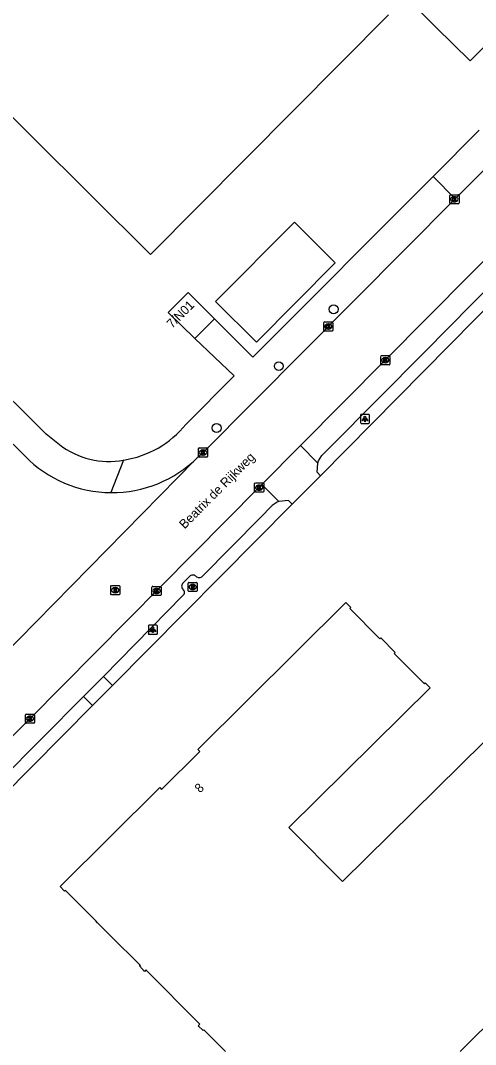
# Model space of a CAD drawing. Extents: x 155018 to 156648, y 383980 to 385733.
# Drawn here: x 155721.9 to 155771.9, y 385250.7 to 385363.3 of the extents above; entities that cross this region are included whole.
import ezdxf

# ---------------------------------------------------------------- set-up
doc = ezdxf.new("R2010")
doc.units = 0
for name, color, linetype in [('IMGEO_Boom', 7, 'Continuous'), ('IMGEO_Hek', 7, 'Continuous'), ('IMGEO_Kolk', 7, 'Continuous'), ('IMGEO_Lichtpunt', 7, 'Continuous'), ('IMGEO_Openbare_ruimte_label', 7, 'Continuous'), ('IMGEO_Pand', 7, 'Continuous'), ('IMGEO_Pand_nummerreeks', 7, 'Continuous'), ('IMGEO_Rijbaan_lokaal_gesloten', 7, 'Continuous'), ('IMGEO_Rijbaan_lokaal_open', 7, 'Continuous'), ('IMGEO_Rioolput', 7, 'Continuous'), ('IMGEO_Voetpad_open', 7, 'Continuous')]:
    doc.layers.add(name, color=color, linetype=linetype)

msp = doc.modelspace()

# ---------------------------------------------------------------- linework, layer by layer
at = {"layer": 'IMGEO_Boom'}
for centre in [(155756.27, 385331.55), (155750.25, 385325.3), (155743.41, 385318.5)]:
    msp.add_circle(centre, 0.489, dxfattribs=at)
at = {"layer": 'IMGEO_Hek'}
msp.add_lwpolyline([(155747.38, 385326.28), (155743.19, 385330.51)], dxfattribs=at)
at = {"layer": 'IMGEO_Kolk'}
for p, q in [((155769.06, 385343.22), (155769.06, 385344.07)), ((155769.13, 385344.14), (155769.98, 385344.14)), ((155769.55, 385343.92), (155769.57, 385343.92)), ((155770.06, 385344.07), (155770.06, 385343.22)), ((155769.98, 385343.14), (155769.13, 385343.14)), ((155769.57, 385343.36), (155769.54, 385343.36)), ((155755.19, 385329.23), (155755.19, 385330.08)), ((155755.26, 385330.16), (155756.12, 385330.16)), ((155755.68, 385329.94), (155755.7, 385329.94)), ((155756.19, 385330.08), (155756.19, 385329.23)), ((155756.12, 385329.16), (155755.26, 385329.16)), ((155755.7, 385329.38), (155755.68, 385329.38)), ((155761.46, 385325.53), (155761.46, 385326.38)), ((155761.54, 385326.46), (155762.39, 385326.46)), ((155762.39, 385325.46), (155761.54, 385325.46)), ((155761.95, 385326.24), (155761.97, 385326.24)), ((155761.97, 385325.68), (155761.95, 385325.68)), ((155762.46, 385326.38), (155762.46, 385325.53)), ((155741.42, 385315.38), (155741.42, 385316.24)), ((155741.49, 385316.31), (155742.34, 385316.31)), ((155742.34, 385315.31), (155741.49, 385315.31)), ((155741.9, 385316.09), (155741.93, 385316.09)), ((155741.93, 385315.53), (155741.9, 385315.53)), ((155742.42, 385316.24), (155742.42, 385315.38)), ((155747.59, 385311.54), (155747.59, 385312.39)), ((155747.67, 385312.47), (155748.52, 385312.47)), ((155748.08, 385312.24), (155748.11, 385312.24)), ((155748.59, 385312.39), (155748.59, 385311.54)), ((155748.52, 385311.46), (155747.67, 385311.46)), ((155748.1, 385311.69), (155748.08, 385311.69)), ((155736.31, 385300.18), (155736.31, 385301.03)), ((155736.39, 385301.1), (155737.24, 385301.1)), ((155736.8, 385300.88), (155736.82, 385300.88)), ((155737.31, 385301.03), (155737.31, 385300.18)), ((155737.24, 385300.1), (155736.39, 385300.1)), ((155736.82, 385300.32), (155736.8, 385300.32)), ((155722.39, 385286.13), (155722.39, 385286.99)), ((155722.46, 385287.06), (155723.32, 385287.06)), ((155723.32, 385286.06), (155722.46, 385286.06)), ((155722.88, 385286.84), (155722.9, 385286.84)), ((155722.9, 385286.28), (155722.88, 385286.28)), ((155723.39, 385286.99), (155723.39, 385286.13))]:
    msp.add_line(p, q, dxfattribs=at)
for points in [[(155769.06, 385343.22), (155769.06, 385344.07)], [(155769.13, 385344.14), (155769.98, 385344.14)], [(155769.38, 385343.84), (155769.5, 385343.84), (155769.5, 385343.69), (155769.63, 385343.84), (155769.8, 385343.84), (155769.65, 385343.69), (155769.8, 385343.44), (155769.65, 385343.44), (155769.57, 385343.61), (155769.5, 385343.54), (155769.5, 385343.44), (155769.38, 385343.44), (155769.38, 385343.84)], [(155770.06, 385344.07), (155770.06, 385343.22)], [(155769.98, 385343.14), (155769.13, 385343.14)], [(155755.19, 385329.23), (155755.19, 385330.08)], [(155755.26, 385330.16), (155756.12, 385330.16)], [(155756.19, 385330.08), (155756.19, 385329.23)], [(155756.12, 385329.16), (155755.26, 385329.16)], [(155755.51, 385329.86), (155755.63, 385329.86), (155755.63, 385329.7), (155755.76, 385329.86), (155755.93, 385329.86), (155755.78, 385329.71), (155755.93, 385329.46), (155755.78, 385329.46), (155755.7, 385329.62), (155755.63, 385329.55), (155755.63, 385329.46), (155755.51, 385329.46), (155755.51, 385329.86)], [(155761.46, 385325.53), (155761.46, 385326.38)], [(155761.54, 385326.46), (155762.39, 385326.46)], [(155762.39, 385325.46), (155761.54, 385325.46)], [(155761.78, 385326.16), (155761.91, 385326.16), (155761.91, 385326.01), (155762.03, 385326.16), (155762.2, 385326.16), (155762.05, 385326.01), (155762.21, 385325.76), (155762.05, 385325.76), (155761.97, 385325.92), (155761.91, 385325.85), (155761.91, 385325.76), (155761.78, 385325.76), (155761.78, 385326.16)], [(155762.46, 385326.38), (155762.46, 385325.53)], [(155741.42, 385315.38), (155741.42, 385316.24)], [(155741.49, 385316.31), (155742.34, 385316.31)], [(155742.34, 385315.31), (155741.49, 385315.31)], [(155741.74, 385316.01), (155741.86, 385316.01), (155741.86, 385315.86), (155741.99, 385316.01), (155742.15, 385316.01), (155742.01, 385315.86), (155742.16, 385315.61), (155742.01, 385315.61), (155741.92, 385315.77), (155741.86, 385315.71), (155741.86, 385315.61), (155741.74, 385315.61), (155741.74, 385316.01)], [(155742.42, 385316.24), (155742.42, 385315.38)], [(155747.59, 385311.54), (155747.59, 385312.39)], [(155747.67, 385312.47), (155748.52, 385312.47)], [(155747.91, 385312.16), (155748.04, 385312.16), (155748.04, 385312.01), (155748.17, 385312.16), (155748.33, 385312.16), (155748.18, 385312.01), (155748.34, 385311.76), (155748.18, 385311.76), (155748.1, 385311.93), (155748.04, 385311.86), (155748.04, 385311.76), (155747.91, 385311.76), (155747.91, 385312.16)], [(155748.59, 385312.39), (155748.59, 385311.54)], [(155748.52, 385311.46), (155747.67, 385311.46)], [(155736.31, 385300.18), (155736.31, 385301.03)], [(155736.39, 385301.1), (155737.24, 385301.1)], [(155736.63, 385300.8), (155736.76, 385300.8), (155736.76, 385300.65), (155736.88, 385300.8), (155737.05, 385300.8), (155736.9, 385300.65), (155737.06, 385300.4), (155736.9, 385300.4), (155736.82, 385300.57), (155736.76, 385300.5), (155736.76, 385300.4), (155736.63, 385300.4), (155736.63, 385300.8)], [(155737.31, 385301.03), (155737.31, 385300.18)], [(155737.24, 385300.1), (155736.39, 385300.1)], [(155722.39, 385286.13), (155722.39, 385286.99)], [(155722.46, 385287.06), (155723.32, 385287.06)], [(155723.32, 385286.06), (155722.46, 385286.06)], [(155722.71, 385286.76), (155722.83, 385286.76), (155722.83, 385286.61), (155722.96, 385286.76), (155723.13, 385286.76), (155722.98, 385286.61), (155723.13, 385286.36), (155722.98, 385286.36), (155722.9, 385286.52), (155722.83, 385286.46), (155722.83, 385286.36), (155722.71, 385286.36), (155722.71, 385286.76)], [(155723.39, 385286.99), (155723.39, 385286.13)]]:
    msp.add_lwpolyline(points, dxfattribs=at)
for centre, start, end in [((155769.13, 385344.07), 91.552, 178.448), ((155769.13, 385344.07), 91.552, 178.448), ((155769.98, 385344.07), 1.552, 88.448), ((155769.98, 385344.07), 1.552, 88.448), ((155769.13, 385343.22), 181.552, 268.448), ((155769.13, 385343.22), 181.552, 268.448), ((155769.98, 385343.22), 271.552, 358.448), ((155769.98, 385343.22), 271.552, 358.448), ((155755.27, 385330.08), 91.552, 178.448), ((155755.27, 385330.08), 91.552, 178.448), ((155756.11, 385330.08), 1.552, 88.448), ((155756.11, 385330.08), 1.552, 88.448), ((155755.27, 385329.23), 181.552, 268.448), ((155755.27, 385329.23), 181.552, 268.448), ((155756.11, 385329.23), 271.552, 358.448), ((155756.11, 385329.23), 271.552, 358.448), ((155761.54, 385326.38), 91.552, 178.448), ((155761.54, 385326.38), 91.552, 178.448), ((155761.54, 385325.53), 181.552, 268.448), ((155761.54, 385325.53), 181.552, 268.448), ((155762.39, 385326.38), 1.552, 88.448), ((155762.39, 385326.38), 1.552, 88.448), ((155762.39, 385325.53), 271.552, 358.448), ((155762.39, 385325.53), 271.552, 358.448), ((155741.49, 385316.23), 91.552, 178.448), ((155741.49, 385316.23), 91.552, 178.448), ((155741.49, 385315.39), 181.552, 268.448), ((155741.49, 385315.39), 181.552, 268.448), ((155742.34, 385316.23), 1.552, 88.448), ((155742.34, 385316.23), 1.552, 88.448), ((155742.34, 385315.39), 271.552, 358.448), ((155742.34, 385315.39), 271.552, 358.448), ((155747.67, 385312.39), 91.552, 178.448), ((155747.67, 385312.39), 91.552, 178.448), ((155748.52, 385312.39), 1.552, 88.448), ((155748.52, 385312.39), 1.552, 88.448), ((155747.67, 385311.54), 181.552, 268.448), ((155747.67, 385311.54), 181.552, 268.448), ((155748.52, 385311.54), 271.552, 358.448), ((155748.52, 385311.54), 271.552, 358.448), ((155736.39, 385301.03), 91.552, 178.448), ((155736.39, 385301.03), 91.552, 178.448), ((155737.24, 385301.03), 1.552, 88.448), ((155737.24, 385301.03), 1.552, 88.448), ((155736.39, 385300.18), 181.552, 268.448), ((155736.39, 385300.18), 181.552, 268.448), ((155737.24, 385300.18), 271.552, 358.448), ((155737.24, 385300.18), 271.552, 358.448), ((155722.47, 385286.98), 91.552, 178.448), ((155722.47, 385286.98), 91.552, 178.448), ((155722.47, 385286.13), 181.552, 268.448), ((155722.47, 385286.13), 181.552, 268.448), ((155723.31, 385286.98), 1.552, 88.448), ((155723.31, 385286.98), 1.552, 88.448), ((155723.31, 385286.13), 271.552, 358.448), ((155723.31, 385286.13), 271.552, 358.448)]:
    msp.add_arc(centre, 0.0765, start, end, dxfattribs=at)
for centre, major_axis, ratio, start_param, end_param in [((155769.54, 385343.64), (-0.387, 0.002), 0.722429, 4.712389, 7.853982), ((155769.57, 385343.64), (-0.39, 0.002), 0.717154, 1.570796, 4.712389), ((155755.68, 385329.66), (-0.387, 0.002), 0.722429, 4.712389, 7.853982), ((155755.7, 385329.66), (-0.39, 0.002), 0.717154, 1.570796, 4.712389), ((155761.95, 385325.96), (-0.387, 0.002), 0.722429, 4.712389, 7.853982), ((155761.97, 385325.96), (-0.39, 0.002), 0.717154, 1.570796, 4.712389), ((155741.9, 385315.81), (-0.387, 0.002), 0.722429, 4.712389, 7.853982), ((155741.93, 385315.81), (-0.39, 0.002), 0.717154, 1.570796, 4.712389), ((155748.08, 385311.96), (-0.387, 0.002), 0.722429, 4.712389, 7.853982), ((155748.1, 385311.96), (-0.39, 0.002), 0.717154, 1.570796, 4.712389), ((155736.8, 385300.6), (-0.387, 0.002), 0.722429, 4.712389, 7.853982), ((155736.82, 385300.6), (-0.39, 0.002), 0.717154, 1.570796, 4.712389), ((155722.88, 385286.56), (-0.387, 0.002), 0.722429, 4.712389, 7.853982), ((155722.9, 385286.56), (-0.39, 0.002), 0.717154, 1.570796, 4.712389)]:
    msp.add_ellipse(centre, major_axis=major_axis, ratio=ratio, start_param=start_param, end_param=end_param, dxfattribs=at)
at = {"layer": 'IMGEO_Lichtpunt'}
for p, q in [((155759.22, 385319.91), (155759.22, 385319.1)), ((155759.22, 385319.91), (155759.22, 385319.1)), ((155760.12, 385320), (155759.32, 385320)), ((155760.12, 385320), (155759.32, 385320)), ((155760.22, 385319.1), (155760.22, 385319.91)), ((155760.22, 385319.1), (155760.22, 385319.91)), ((155759.32, 385319), (155760.12, 385319)), ((155759.32, 385319), (155760.12, 385319)), ((155735.91, 385296.74), (155735.91, 385295.93)), ((155735.91, 385296.74), (155735.91, 385295.93)), ((155736.81, 385296.84), (155736, 385296.84)), ((155736.81, 385296.84), (155736, 385296.84)), ((155736.9, 385295.93), (155736.9, 385296.74)), ((155736.9, 385295.93), (155736.9, 385296.74)), ((155736, 385295.84), (155736.81, 385295.84)), ((155736, 385295.84), (155736.81, 385295.84))]:
    msp.add_line(p, q, dxfattribs=at)
for points in [[(155759.6, 385319.57), (155759.63, 385319.54), (155759.45, 385319.28), (155759.41, 385319.31), (155759.6, 385319.57)], [(155759.7, 385319.52), (155759.75, 385319.52), (155759.75, 385319.2), (155759.7, 385319.2), (155759.7, 385319.52)], [(155759.81, 385319.54), (155759.85, 385319.57), (155760.03, 385319.31), (155759.99, 385319.28), (155759.81, 385319.54)], [(155736.28, 385296.4), (155736.32, 385296.38), (155736.13, 385296.11), (155736.09, 385296.14), (155736.28, 385296.4)], [(155736.38, 385296.36), (155736.43, 385296.36), (155736.43, 385296.03), (155736.38, 385296.03), (155736.38, 385296.36)], [(155736.49, 385296.38), (155736.53, 385296.4), (155736.72, 385296.14), (155736.68, 385296.11), (155736.49, 385296.38)]]:
    msp.add_lwpolyline(points, dxfattribs=at)
for centre in [(155759.72, 385319.7), (155736.41, 385296.54)]:
    msp.add_circle(centre, 0.0994, dxfattribs=at)
for centre, start, end in [((155759.32, 385319.91), 90, 180), ((155759.32, 385319.91), 90, 180), ((155760.12, 385319.91), 0, 90), ((155760.12, 385319.91), 0, 90), ((155759.32, 385319.1), 180, 270), ((155759.32, 385319.1), 180, 270), ((155760.12, 385319.1), 270, 0), ((155760.12, 385319.1), 270, 360), ((155736, 385296.74), 90, 180), ((155736, 385296.74), 90, 180), ((155736.81, 385296.74), 0, 90), ((155736.81, 385296.74), 0, 90), ((155736, 385295.93), 180, 270), ((155736, 385295.93), 180, 270), ((155736.81, 385295.93), 270, 0), ((155736.81, 385295.93), 270, 360)]:
    msp.add_arc(centre, 0.0946, start, end, dxfattribs=at)
at = {"layer": 'IMGEO_Pand'}
for points in [[(155764.23, 385365.84), (155767.52, 385362.57), (155771.27, 385358.84), (155771.4, 385358.96), (155799.75, 385387.48)], [(155697.02, 385376.46), (155736.15, 385337.59), (155762.3, 385363.91)], [(155751.96, 385341.14), (155756.46, 385336.67), (155747.79, 385327.95), (155743.29, 385332.42), (155751.96, 385341.14)], [(155741.02, 385328.33), (155738.1, 385331.21), (155740.29, 385333.4), (155743.19, 385330.51)], [(155743.19, 385330.51), (155741.02, 385328.33)], [(155744.39, 385250), (155742.02, 385252.37), (155741.93, 385252.29), (155741.39, 385252.82), (155741.56, 385252.99), (155735.64, 385258.95), (155735.47, 385258.78), (155734.93, 385259.38), (155735.04, 385259.43), (155731.72, 385262.74), (155730.33, 385264.14), (155730.12, 385264.34), (155726.79, 385267.67), (155726.69, 385267.6), (155726.2, 385268.12), (155737.16, 385278.99), (155737.36, 385278.77), (155741.58, 385282.95), (155741.35, 385283.18), (155757.61, 385299.32), (155758.15, 385298.78), (155758.05, 385298.68), (155761.36, 385295.34), (155761.46, 385295.44), (155763.03, 385293.82), (155762.93, 385293.73), (155766.25, 385290.38), (155766.35, 385290.48), (155766.88, 385289.95), (155751.34, 385274.6), (155757.26, 385268.66), (155772.77, 385283.98)], [(155788.35, 385268.01), (155770.2, 385250)]]:
    msp.add_lwpolyline(points, dxfattribs=at)
at = {"layer": 'IMGEO_Rijbaan_lokaal_gesloten'}
for points in [[(155752.62, 385316.57), (155775.94, 385340.05), (155788.96, 385353.15)], [(155774.73, 385348.78), (155769.64, 385343.69)], [(155693.68, 385343.65), (155722.36, 385315.4)], [(155769.64, 385343.69), (155741.92, 385315.81), (155741.31, 385315.26)], [(155748.4, 385312.3), (155752.62, 385316.57)], [(155741.31, 385315.26), (155741.07, 385314.99), (155717.7, 385291.28), (155717.21, 385290.85)], [(155703.83, 385267.38), (155722.89, 385286.56), (155748.07, 385311.96), (155748.4, 385312.3)]]:
    msp.add_lwpolyline(points, dxfattribs=at)
for start, end in [(224.577, 269.573), (269.5843, 314.5973)]:
    msp.add_arc((155731.9, 385324.8), 13.4, start, end, dxfattribs=at)
at = {"layer": 'IMGEO_Rijbaan_lokaal_open'}
for points in [[(155772.29, 385351.23), (155767.23, 385346.14)], [(155769.64, 385343.69), (155767.23, 385346.14)], [(155752.62, 385316.57), (155754.53, 385314.64)], [(155754.83, 385313.26), (155754.45, 385313.65), (155754.53, 385314.64)], [(155754.83, 385313.26), (155751.72, 385310.12)], [(155748.4, 385312.3), (155750.24, 385310.42)], [(155751.72, 385310.12), (155751.3, 385310.54), (155750.24, 385310.42)]]:
    msp.add_lwpolyline(points, dxfattribs=at)
at = {"layer": 'IMGEO_Rioolput'}
for p, q in [((155731.77, 385300.26), (155731.77, 385301.11)), ((155731.84, 385301.18), (155732.69, 385301.18)), ((155732.25, 385300.96), (155732.28, 385300.96)), ((155732.77, 385301.11), (155732.77, 385300.26)), ((155740.28, 385300.61), (155740.28, 385301.46)), ((155740.35, 385301.53), (155741.21, 385301.53)), ((155740.79, 385300.75), (155740.76, 385300.75)), ((155740.77, 385301.31), (155740.79, 385301.31)), ((155741.28, 385301.46), (155741.28, 385300.61)), ((155732.69, 385300.18), (155731.84, 385300.18)), ((155732.28, 385300.4), (155732.25, 385300.4)), ((155741.21, 385300.53), (155740.35, 385300.53))]:
    msp.add_line(p, q, dxfattribs=at)
for points in [[(155731.77, 385300.26), (155731.77, 385301.11)], [(155731.84, 385301.18), (155732.69, 385301.18)], [(155732.36, 385300.88), (155732.1, 385300.88), (155732.1, 385300.48)], [(155732.28, 385300.8), (155732.23, 385300.8), (155732.23, 385300.72)], [(155732.23, 385300.72), (155732.28, 385300.72)], [(155732.77, 385301.11), (155732.77, 385300.26)], [(155740.28, 385300.61), (155740.28, 385301.46)], [(155740.35, 385301.53), (155741.21, 385301.53)], [(155740.87, 385301.23), (155740.62, 385301.23), (155740.62, 385300.83)], [(155740.62, 385300.83), (155740.74, 385300.83), (155740.74, 385301), (155740.75, 385301)], [(155740.79, 385301.15), (155740.74, 385301.15), (155740.74, 385301.07)], [(155740.74, 385301.07), (155740.79, 385301.07)], [(155740.8, 385300.97), (155740.87, 385300.83), (155741.01, 385300.83), (155740.94, 385300.96)], [(155741.28, 385301.46), (155741.28, 385300.61)], [(155732.69, 385300.18), (155731.84, 385300.18)], [(155732.1, 385300.48), (155732.23, 385300.48), (155732.23, 385300.64), (155732.24, 385300.64)], [(155732.28, 385300.61), (155732.36, 385300.48), (155732.5, 385300.48), (155732.43, 385300.61)], [(155741.21, 385300.53), (155740.35, 385300.53)]]:
    msp.add_lwpolyline(points, dxfattribs=at)
for centre, radius, start, end in [((155731.84, 385301.11), 0.0765, 91.552, 178.448), ((155731.84, 385301.11), 0.0765, 91.552, 178.448), ((155732.29, 385300.7), 0.0964, 77.0061, 93.1865), ((155732.26, 385300.91), 0.19, 274.7715, 282.9687), ((155732.3, 385300.76), 0.0378, 276.6634, 79.6772), ((155732.35, 385300.77), 0.109, 350.3612, 89.416), ((155732.35, 385300.77), 0.112, 277.5842, 350.9817), ((155732.34, 385300.55), 0.108, 29.5134, 73.7905), ((155732.69, 385301.11), 0.0765, 1.552, 88.448), ((155732.69, 385301.11), 0.0765, 1.552, 88.448), ((155740.36, 385301.46), 0.0765, 91.552, 178.448), ((155740.36, 385301.46), 0.0765, 91.552, 178.448), ((155740.75, 385300.94), 0.0533, 26.0293, 88.6989), ((155740.8, 385301.06), 0.0964, 77.0061, 93.1865), ((155740.78, 385301.26), 0.19, 274.7715, 282.9687), ((155740.81, 385301.11), 0.0378, 276.6634, 79.6772), ((155740.87, 385301.12), 0.109, 350.3612, 89.416), ((155740.87, 385301.12), 0.112, 277.5842, 350.9817), ((155740.85, 385300.91), 0.108, 29.5134, 73.7905), ((155741.2, 385301.46), 0.0765, 1.552, 88.448), ((155741.2, 385301.46), 0.0765, 1.552, 88.448), ((155731.84, 385300.26), 0.0765, 181.552, 268.448), ((155731.84, 385300.26), 0.0765, 181.552, 268.448), ((155732.24, 385300.59), 0.0533, 26.0293, 88.6989), ((155732.69, 385300.26), 0.0765, 271.552, 358.448), ((155732.69, 385300.26), 0.0765, 271.552, 358.448), ((155740.36, 385300.61), 0.0765, 181.552, 268.448), ((155740.36, 385300.61), 0.0765, 181.552, 268.448), ((155741.2, 385300.61), 0.0765, 271.552, 358.448), ((155741.2, 385300.61), 0.0765, 271.552, 358.448)]:
    msp.add_arc(centre, radius, start, end, dxfattribs=at)
for centre, major_axis, ratio, start_param, end_param in [((155732.25, 385300.68), (-0.387, 0.002), 0.722429, 4.712389, 7.853982), ((155732.28, 385300.68), (-0.39, 0.002), 0.717154, 1.570796, 4.712389), ((155740.77, 385301.03), (-0.387, 0.002), 0.722429, 4.712389, 7.853982), ((155740.79, 385301.03), (-0.39, 0.002), 0.717154, 1.570796, 4.712389)]:
    msp.add_ellipse(centre, major_axis=major_axis, ratio=ratio, start_param=start_param, end_param=end_param, dxfattribs=at)
at = {"layer": 'IMGEO_Voetpad_open'}
for points in [[(155754.53, 385314.64), (155754.62, 385314.88), (155754.97, 385315.48), (155755.96, 385316.48), (155766.26, 385326.83), (155774.09, 385334.78), (155790.36, 385351.19)], [(155791.66, 385350.53), (155766.17, 385324.7), (155754.83, 385313.26)], [(155726.14, 385316.67), (155724.68, 385317.83), (155696.18, 385346.15)], [(155767.23, 385346.14), (155747.38, 385326.28), (155743.19, 385330.51)], [(155741.02, 385328.33), (155745.34, 385324.23), (155740.04, 385318.89)], [(155733.19, 385314.98), (155731.8, 385311.4)], [(155751.72, 385310.12), (155731.98, 385290.21)], [(155750.24, 385310.42), (155750.06, 385310.35), (155749.51, 385309.97), (155748.2, 385308.63), (155741.86, 385302.21)], [(155740.43, 385302.18), (155739.73, 385301.48)], [(155739.71, 385300.1), (155730.97, 385291.2)], [(155730.97, 385291.2), (155728.78, 385289.01)], [(155731.98, 385290.21), (155730.97, 385291.2)], [(155731.98, 385290.21), (155729.78, 385287.99)], [(155728.78, 385289.01), (155705.86, 385265.9)], [(155728.78, 385289.01), (155729.78, 385287.99)], [(155729.78, 385287.99), (155706.51, 385264.53)]]:
    msp.add_lwpolyline(points, dxfattribs=at)
for centre, radius, start, end in [((155731.54, 385325.82), 10.96, 278.6361, 320.8122), ((155731.55, 385323.68), 8.85, 232.3496, 280.6933), ((155740.8, 385301.86), 0.488, 45.2559, 139.3958), ((155741.5, 385302.55), 0.493, 223.6114, 316.868), ((155740.07, 385301.12), 0.499, 133.3973, 224.6742), ((155739.45, 385300.44), 0.431, 307.4539, 50.8535)]:
    msp.add_arc(centre, radius, start, end, dxfattribs=at)

# ---------------------------------------------------------------- texts
at = {"layer": 'IMGEO_Openbare_ruimte_label'}
msp.add_text('Beatrix de Rijkweg', height=1, rotation=45.1621, dxfattribs=at).set_placement((155739.9, 385307.36))
at = {"layer": 'IMGEO_Pand_nummerreeks'}
for s, rotation, p in [('7/N01', 45.1774, (155738.53, 385329.39)), ('8', 44.7886, (155741.59, 385278.34))]:
    msp.add_text(s, height=1, rotation=rotation, dxfattribs=at).set_placement(p)

doc.saveas('drawing.dxf')
